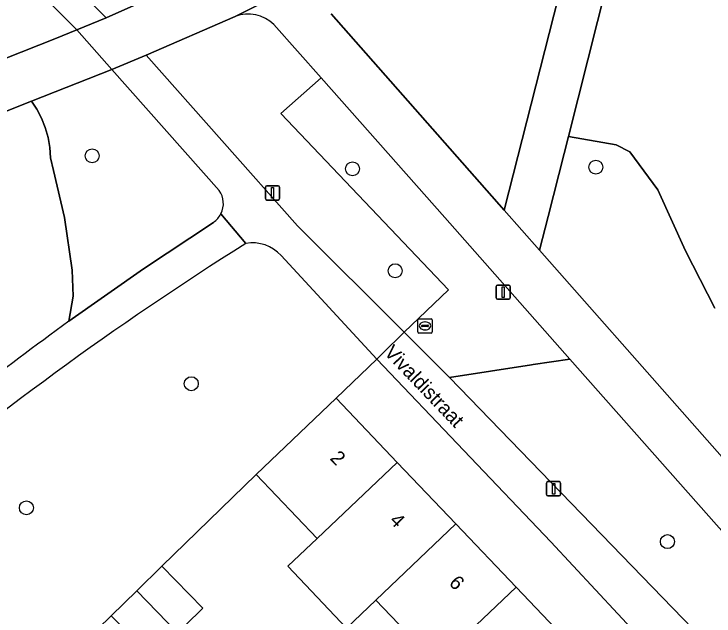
# Model space of a CAD drawing. Extents: x 159039 to 160102, y 381214 to 382524.
# Drawn here: x 159509.79 to 159558.86, y 382222.07 to 382264.28 of the extents above; entities that cross this region are included whole.
import ezdxf

# ---------------------------------------------------------------- set-up
doc = ezdxf.new("R2010")
doc.units = 0
for name, color, linetype in [('IMGEO_Boom', 7, 'Continuous'), ('IMGEO_Erf', 7, 'Continuous'), ('IMGEO_Fietspad_gesloten', 7, 'Continuous'), ('IMGEO_Fietspad_open', 7, 'Continuous'), ('IMGEO_Groenvoorziening', 7, 'Continuous'), ('IMGEO_Lichtmast', 7, 'Continuous'), ('IMGEO_Openbare_ruimte_label', 7, 'Continuous'), ('IMGEO_Pand', 7, 'Continuous'), ('IMGEO_Pand_nummerreeks', 7, 'Continuous'), ('IMGEO_Rioolput', 7, 'Continuous'), ('IMGEO_Voetpad_gesloten', 7, 'Continuous'), ('IMGEO_Voetpad_open', 7, 'Continuous')]:
    doc.layers.add(name, color=color, linetype=linetype)

msp = doc.modelspace()

# ---------------------------------------------------------------- linework, layer by layer
at = {"layer": 'IMGEO_Boom'}
for centre in [(159515.275, 382254.329), (159533.516, 382253.423), (159550.579, 382253.534), (159536.505, 382246.277), (159522.221, 382238.358), (159510.662, 382229.652), (159555.592, 382227.286)]:
    msp.add_circle(centre, 0.489, dxfattribs=at)
at = {"layer": 'IMGEO_Erf'}
for points in [[(159556.81, 382217.175), (159547.429, 382227.275), (159535.235, 382240.072), (159532.367, 382237.339), (159536.653, 382232.841), (159540.761, 382228.53), (159544.987, 382224.095), (159549.15, 382219.727), (159553.206, 382215.47), (159547.606, 382210.134), (159543.55, 382214.39), (159539.388, 382218.759)], [(159539.388, 382218.759), (159535.161, 382223.194), (159533.101, 382221.231), (159528.98, 382225.556), (159531.053, 382227.505), (159526.767, 382232.003), (159520.163, 382225.561), (159523.031, 382222.622), (159521.811, 382221.432), (159524.44, 382218.673), (159526.271, 382220.418), (159529.115, 382217.433), (159531.863, 382214.55), (159530.032, 382212.805), (159532.864, 382209.833), (159534.698, 382211.581), (159537.508, 382208.632), (159540.274, 382205.729), (159538.44, 382203.981), (159541.94, 382200.309), (159557.078, 382214.867)], [(159519.475, 382219.153), (159516.607, 382222.092), (159510.038, 382215.685)]]:
    msp.add_lwpolyline(points, dxfattribs=at)
at = {"layer": 'IMGEO_Fietspad_gesloten'}
for points in [[(159569.531, 382293.239), (159567.141, 382291.712), (159566.295, 382291.177), (159565.448, 382290.644), (159558.361, 382286.315), (159550.343, 382281.458), (159544.027, 382277.859), (159534.29, 382272.606), (159526.233, 382268.476), (159516.252, 382264.005), (159514.201, 382263.161), (159516.659, 382260.391), (159519.058, 382261.389), (159525.297, 382264.104), (159532.578, 382267.789), (159537.909, 382270.516), (159540.767, 382272.058), (159543.709, 382273.684), (159551.1, 382277.877), (159554.782, 382279.998), (159566.447, 382287.136), (159568.712, 382288.529), (159571.357, 382290.201)], [(159490.294, 382250), (159500, 382253.805), (159503.431, 382255.15), (159511.017, 382258.159), (159516.659, 382260.391), (159514.201, 382263.161), (159512.656, 382262.541), (159502.181, 382258.399), (159500, 382257.549), (159485.29, 382251.817), (159480.74, 382250), (159476.328, 382248.238), (159469.116, 382245.27)]]:
    msp.add_lwpolyline(points, dxfattribs=at)
at = {"layer": 'IMGEO_Fietspad_open'}
msp.add_lwpolyline([(159554.782, 382279.998), (159551.1, 382277.877), (159544.158, 382250.519), (159546.633, 382247.727), (159547.227, 382250.077), (159548.352, 382254.503), (159548.654, 382255.699)], close=True, dxfattribs=at)
for points in [[(159532.578, 382267.789), (159525.297, 382264.104)], [(159546.633, 382247.727), (159544.158, 382250.519), (159532.02, 382264.285)], [(159528.009, 382263.538), (159531.322, 382259.793), (159539.985, 382250), (159548.752, 382240.089), (159566.061, 382220.523), (159567.408, 382219)], [(159572.369, 382218.667), (159570.587, 382220.649), (159570.307, 382220.959), (159567.332, 382224.267), (159546.633, 382247.727)]]:
    msp.add_lwpolyline(points, dxfattribs=at)
msp.add_arc((159526.202, 382261.658), 2.608, 46.126, 110.2969, dxfattribs=at)
at = {"layer": 'IMGEO_Groenvoorziening'}
for points in [[(159585.651, 382259.853), (159568.712, 382288.529), (159566.447, 382287.136), (159554.782, 382279.998), (159548.654, 382255.699), (159552.008, 382255.115), (159552.964, 382254.618), (159554.913, 382251.941), (159556.855, 382247.665), (159558.92, 382243.658)], [(159509.493, 382270.739), (159516.252, 382264.005), (159526.233, 382268.476), (159534.29, 382272.606), (159544.027, 382277.859), (159550.343, 382281.458)], [(159532.02, 382264.285), (159544.158, 382250.519), (159551.1, 382277.877)], [(159480.74, 382250), (159485.29, 382251.817), (159500, 382257.549), (159502.181, 382258.399), (159512.656, 382262.541), (159514.201, 382263.161), (159507.128, 382270.209)], [(159525.297, 382264.104), (159519.058, 382261.389), (159529.671, 382249.419), (159537.135, 382241.962), (159540.255, 382244.947), (159528.492, 382257.29)], [(159528.492, 382257.29), (159531.322, 382259.793), (159528.009, 382263.538)], [(159516.659, 382260.391), (159511.017, 382258.159), (159511.385, 382257.607), (159511.72, 382256.974), (159511.987, 382256.309), (159512.183, 382255.62), (159512.306, 382254.914), (159512.354, 382254.199), (159512.558, 382253.313), (159513.323, 382249.998), (159513.864, 382246.328), (159513.932, 382244.498), (159513.628, 382242.731), (159518.863, 382246.42), (159523.771, 382249.668)], [(159524.175, 382251.908), (159516.659, 382260.391)], [(159513.323, 382249.998), (159512.558, 382253.313), (159512.354, 382254.199), (159512.306, 382254.914), (159512.183, 382255.62), (159511.987, 382256.309), (159511.72, 382256.974), (159511.385, 382257.607), (159511.017, 382258.159), (159503.431, 382255.15), (159500, 382253.805), (159490.294, 382250), (159484.409, 382247.693), (159480.256, 382246.079)], [(159558.92, 382243.658), (159556.855, 382247.665), (159554.913, 382251.941), (159552.964, 382254.618), (159552.008, 382255.115), (159548.654, 382255.699), (159548.352, 382254.503), (159547.227, 382250.077), (159546.633, 382247.727), (159567.332, 382224.267), (159569.898, 382227.302), (159575.388, 382233.794)], [(159513.628, 382242.731), (159513.932, 382244.498), (159513.864, 382246.328), (159513.323, 382249.998)], [(159526.767, 382232.003), (159532.367, 382237.339), (159535.235, 382240.072), (159528.515, 382247.354)], [(159548.752, 382240.089), (159546.193, 382239.693), (159546.073, 382239.675), (159540.317, 382238.784), (159558.793, 382219.692)], [(159562.226, 382218.813), (159566.061, 382220.523), (159548.752, 382240.089)], [(159500, 382229.122), (159492.389, 382222.863), (159504.419, 382210.303), (159510.038, 382215.685), (159516.607, 382222.092), (159518.395, 382223.837), (159520.163, 382225.561), (159526.767, 382232.003)]]:
    msp.add_lwpolyline(points, dxfattribs=at)
msp.add_lwpolyline([(159539.985, 382250), (159531.322, 382259.793), (159528.492, 382257.29), (159540.255, 382244.947), (159537.135, 382241.962), (159540.317, 382238.784), (159546.073, 382239.675), (159546.193, 382239.693), (159548.752, 382240.089)], close=True, dxfattribs=at)
for centre, radius, start, end in [((159526.202, 382261.658), 2.608, 46.126, 110.2969), ((159522.876, 382250.986), 1.593, 333.2711, 35.3819), ((159522.868, 382250.994), 1.605, 304.2637, 333.1353), ((159647.801, 382054.553), 228.735, 122.15954, 130.25349), ((159526.507, 382245.495), 2.736, 42.7973, 99.595), ((159642.149, 382066.052), 218.479, 126.03304, 130.58899)]:
    msp.add_arc(centre, radius, start, end, dxfattribs=at)
at = {"layer": 'IMGEO_Lichtmast'}
for p, q in [((159527.413, 382251.332), (159527.413, 382252.132)), ((159527.413, 382252.132), (159527.413, 382251.332)), ((159527.513, 382252.232), (159528.303, 382252.232)), ((159528.303, 382252.232), (159527.513, 382252.232)), ((159528.403, 382252.132), (159528.403, 382251.332)), ((159528.403, 382251.332), (159528.403, 382252.132)), ((159528.303, 382251.232), (159527.513, 382251.232)), ((159527.513, 382251.232), (159528.303, 382251.232)), ((159543.58, 382244.375), (159543.58, 382245.175)), ((159543.58, 382245.175), (159543.58, 382244.375)), ((159543.68, 382245.275), (159544.47, 382245.275)), ((159544.47, 382245.275), (159543.68, 382245.275)), ((159544.57, 382245.175), (159544.57, 382244.375)), ((159544.57, 382244.375), (159544.57, 382245.175)), ((159544.47, 382244.275), (159543.68, 382244.275)), ((159543.68, 382244.275), (159544.47, 382244.275)), ((159547.119, 382230.596), (159547.119, 382231.396)), ((159547.119, 382231.396), (159547.119, 382230.596)), ((159547.219, 382231.496), (159548.009, 382231.496)), ((159548.009, 382231.496), (159547.219, 382231.496)), ((159548.109, 382231.396), (159548.109, 382230.596)), ((159548.109, 382230.596), (159548.109, 382231.396)), ((159548.009, 382230.496), (159547.219, 382230.496)), ((159547.219, 382230.496), (159548.009, 382230.496))]:
    msp.add_line(p, q, dxfattribs=at)
for points in [[(159527.833, 382252.107), (159527.983, 382252.107), (159527.983, 382251.357), (159527.833, 382251.357), (159527.833, 382252.107)], [(159544, 382245.15), (159544.15, 382245.15), (159544.15, 382244.4), (159544, 382244.4), (159544, 382245.15)], [(159547.539, 382231.371), (159547.689, 382231.371), (159547.689, 382230.621), (159547.539, 382230.621), (159547.539, 382231.371)]]:
    msp.add_lwpolyline(points, dxfattribs=at)
for centre, start, end in [((159527.513, 382252.132), 90, 180), ((159527.513, 382252.132), 90, 180), ((159528.303, 382252.132), 0, 90), ((159528.303, 382252.132), 360, 90), ((159527.513, 382251.332), 180, 270), ((159527.513, 382251.332), 180, 270), ((159528.303, 382251.332), 270, 0), ((159528.303, 382251.332), 270, 0), ((159543.68, 382245.175), 90, 180), ((159543.68, 382245.175), 90, 180), ((159544.47, 382245.175), 0, 90), ((159544.47, 382245.175), 360, 90), ((159543.68, 382244.375), 180, 270), ((159543.68, 382244.375), 180, 270), ((159544.47, 382244.375), 270, 0), ((159544.47, 382244.375), 270, 0), ((159547.219, 382231.396), 90, 180), ((159547.219, 382231.396), 90, 180), ((159548.009, 382231.396), 0, 90), ((159548.009, 382231.396), 360, 90), ((159547.219, 382230.596), 180, 270), ((159547.219, 382230.596), 180, 270), ((159548.009, 382230.596), 270, 0), ((159548.009, 382230.596), 270, 0)]:
    msp.add_arc(centre, 0.1, start, end, dxfattribs=at)
at = {"layer": 'IMGEO_Pand'}
for points in [[(159531.053, 382227.505), (159536.653, 382232.841), (159532.367, 382237.339), (159526.767, 382232.003)], [(159540.761, 382228.53), (159536.653, 382232.841), (159531.053, 382227.505), (159528.98, 382225.556), (159533.101, 382221.231), (159535.161, 382223.194)], [(159544.987, 382224.095), (159540.761, 382228.53), (159535.161, 382223.194), (159539.388, 382218.759)], [(159520.163, 382225.561), (159518.395, 382223.837), (159521.254, 382220.889), (159521.811, 382221.432), (159523.031, 382222.622)], [(159544.987, 382224.095), (159539.388, 382218.759), (159543.55, 382214.39), (159549.15, 382219.727)], [(159518.395, 382223.837), (159516.607, 382222.092), (159519.475, 382219.153), (159520.658, 382220.307), (159521.254, 382220.889)]]:
    msp.add_lwpolyline(points, close=True, dxfattribs=at)
at = {"layer": 'IMGEO_Rioolput'}
for p, q in [((159538.101, 382241.985), (159538.101, 382242.837)), ((159538.176, 382242.911), (159539.028, 382242.911)), ((159538.589, 382242.691), (159538.614, 382242.691)), ((159539.102, 382242.837), (159539.102, 382241.985)), ((159538.36, 382242.405), (159538.36, 382242.417)), ((159538.798, 382242.368), (159538.4, 382242.368)), ((159538.403, 382242.454), (159538.801, 382242.454)), ((159538.612, 382242.131), (159538.587, 382242.131)), ((159538.844, 382242.417), (159538.844, 382242.405)), ((159539.028, 382241.911), (159538.176, 382241.911))]:
    msp.add_line(p, q, dxfattribs=at)
for points in [[(159538.101, 382241.985), (159538.101, 382242.837)], [(159538.176, 382242.911), (159539.028, 382242.911)], [(159539.102, 382242.837), (159539.102, 382241.985)], [(159539.028, 382241.911), (159538.176, 382241.911)]]:
    msp.add_lwpolyline(points, dxfattribs=at)
for centre, radius, start, end in [((159538.178, 382242.835), 0.0765, 91.552, 178.448), ((159538.178, 382242.835), 0.0765, 91.552, 178.448), ((159539.026, 382242.835), 0.0765, 1.552, 88.448), ((159539.026, 382242.835), 0.0765, 1.552, 88.448), ((159538.4, 382242.414), 0.0403, 85.8775, 175.7526), ((159538.397, 382242.404), 0.0366, 178.938, 274.7102), ((159538.801, 382242.411), 0.043, 264.8664, 352.4533), ((159538.805, 382242.416), 0.0386, 1.7309, 96.639), ((159538.178, 382241.987), 0.0765, 181.552, 268.448), ((159538.178, 382241.987), 0.0765, 181.552, 268.448), ((159539.026, 382241.987), 0.0765, 271.552, 358.448), ((159539.026, 382241.987), 0.0765, 271.552, 358.448)]:
    msp.add_arc(centre, radius, start, end, dxfattribs=at)
for centre, major_axis, ratio, start_param, end_param in [((159538.588, 382242.411), (-0.387, 0.002), 0.722429, 4.712389, 7.853982), ((159538.613, 382242.411), (-0.39, 0.002), 0.717154, 1.570796, 4.712389)]:
    msp.add_ellipse(centre, major_axis=major_axis, ratio=ratio, start_param=start_param, end_param=end_param, dxfattribs=at)
at = {"layer": 'IMGEO_Voetpad_gesloten'}
for points in [[(159507.128, 382270.209), (159514.201, 382263.161), (159516.252, 382264.005), (159509.493, 382270.739)], [(159519.058, 382261.389), (159516.659, 382260.391), (159524.175, 382251.908)], [(159528.515, 382247.354), (159535.235, 382240.072), (159535.629, 382240.465), (159537.135, 382241.962), (159529.671, 382249.419), (159519.058, 382261.389)], [(159526.051, 382248.193), (159524.299, 382250.269)], [(159524.299, 382250.269), (159526.051, 382248.193)], [(159523.771, 382249.668), (159518.863, 382246.42), (159513.628, 382242.731)]]:
    msp.add_lwpolyline(points, dxfattribs=at)
for centre, radius, start, end in [((159522.876, 382250.986), 1.593, 333.2711, 35.3819), ((159522.868, 382250.994), 1.605, 304.2637, 333.1353), ((159647.801, 382054.553), 228.735, 122.15954, 130.25349), ((159526.507, 382245.495), 2.736, 42.7973, 99.595), ((159642.149, 382066.052), 218.479, 126.03304, 130.58899)]:
    msp.add_arc(centre, radius, start, end, dxfattribs=at)
at = {"layer": 'IMGEO_Voetpad_open'}
for points in [[(159540.317, 382238.784), (159537.135, 382241.962), (159535.629, 382240.465), (159535.235, 382240.072), (159547.429, 382227.275), (159556.81, 382217.175)], [(159558.793, 382219.692), (159540.317, 382238.784)]]:
    msp.add_lwpolyline(points, dxfattribs=at)

# ---------------------------------------------------------------- texts
at = {"layer": 'IMGEO_Openbare_ruimte_label'}
msp.add_text('Vivaldistraat', height=1, rotation=313.6226, dxfattribs=at).set_placement((159535.683, 382240.488))
at = {"layer": 'IMGEO_Pand_nummerreeks'}
for s, rotation, p in [('2', 313.6184, (159531.885, 382233.091)), ('4', 313.6191, (159536.054, 382228.714)), ('6', 313.6184, (159540.222, 382224.341))]:
    msp.add_text(s, height=1, rotation=rotation, dxfattribs=at).set_placement(p)

doc.saveas('drawing.dxf')
